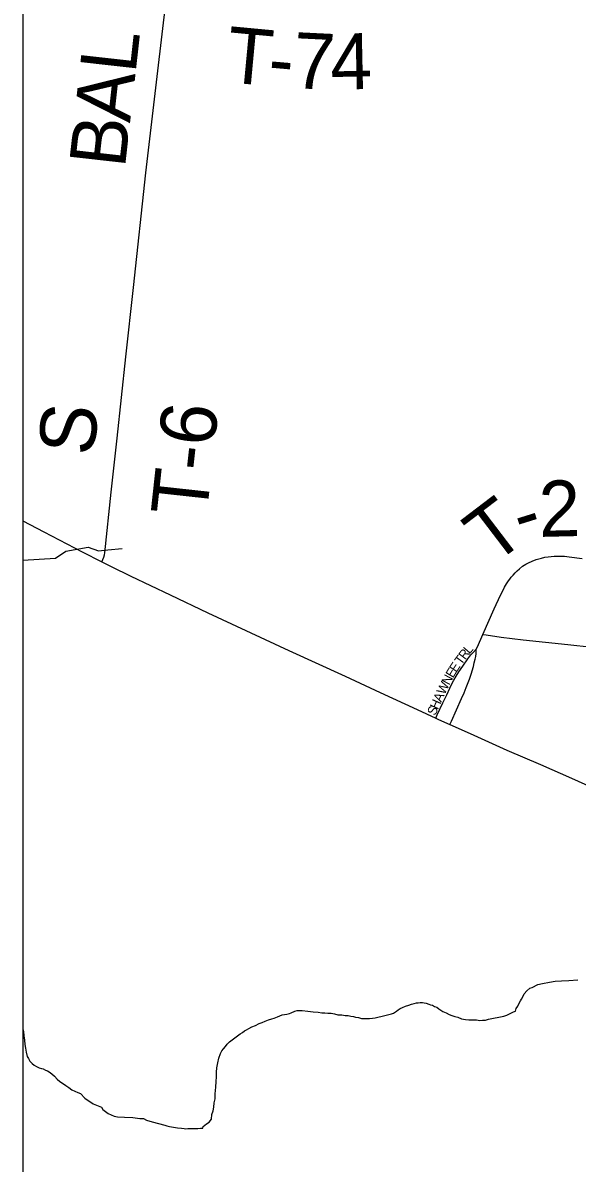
# Model space of a CAD drawing. Extents: x -49 to -8.2, y 9.4 to 23.5.
# Drawn here: x -46.29 to -46.008, y 18.265 to 18.843 of the extents above; entities that cross this region are included whole.
import ezdxf

# ---------------------------------------------------------------- set-up
doc = ezdxf.new("R2010")
doc.units = 0
for name, color, linetype in [('GM_X_Adjacent_County', 7, 'Continuous'), ('GM_X_County_Road', 7, 'Continuous'), ('GM_X_Major_River', 7, 'Continuous'), ('GM_X_Minor_River', 7, 'Continuous'), ('GM_X_Township', 7, 'Continuous'), ('GM_X_Township_Road', 7, 'Continuous'), ('GM_X_Township_Road_Text', 7, 'Continuous'), ('GM_X_Township_Subdivision', 7, 'Continuous'), ('GM_X_Township_Subdivision_Text', 7, 'Continuous')]:
    doc.layers.add(name, color=color, linetype=linetype)

msp = doc.modelspace()

# ---------------------------------------------------------------- linework, layer by layer
at = {"layer": 'GM_X_Adjacent_County'}
msp.add_lwpolyline([(-42.09891, 21.00392), (-46.28954, 21.00392), (-46.28954, 15.42735)], dxfattribs=at)
at = {"layer": 'GM_X_County_Road'}
for points in [[(-46.28954, 18.59047), (-46.27891, 18.58497), (-46.25939, 18.5747), (-46.24946, 18.56965)], [(-46.24946, 18.56965), (-46.24472, 18.56725), (-46.23468, 18.56234), (-46.21474, 18.55292), (-46.19564, 18.54389), (-46.15457, 18.52466), (-46.12601, 18.51164), (-46.10827, 18.50338), (-46.08965, 18.4948), (-46.08018, 18.49041)], [(-46.08018, 18.49041), (-46.07867, 18.4897), (-46.07301, 18.48719)], [(-46.07301, 18.48719), (-46.06276, 18.48265), (-46.04407, 18.47422), (-46.02697, 18.46682), (-46.01131, 18.45998), (-45.99972, 18.45472), (-45.98544, 18.44786), (-45.97549, 18.44276), (-45.96209, 18.43554), (-45.9464, 18.42667), (-45.92914, 18.41679), (-45.91736, 18.40986), (-45.91688, 18.4096)]]:
    msp.add_lwpolyline(points, dxfattribs=at)
at = {"layer": 'GM_X_Major_River'}
for points in [[(-46.12612, 18.33948), (-46.1246, 18.33947), (-46.12327, 18.33926), (-46.12194, 18.33906), (-46.12081, 18.33867), (-46.1193, 18.33846), (-46.11778, 18.33807), (-46.11531, 18.33804), (-46.1138, 18.33802), (-46.11228, 18.3382), (-46.11095, 18.33837), (-46.106, 18.33946), (-46.10391, 18.34001), (-46.10258, 18.34038), (-46.10162, 18.34075), (-46.1001, 18.34168), (-46.09914, 18.34243), (-46.09818, 18.34299), (-46.09704, 18.34354), (-46.09551, 18.34429), (-46.0938, 18.34484), (-46.09247, 18.34521), (-46.09114, 18.34557), (-46.08999, 18.34594), (-46.08904, 18.34593), (-46.08809, 18.34611), (-46.08695, 18.3461), (-46.08601, 18.3459), (-46.08506, 18.3457), (-46.08374, 18.3453), (-46.08279, 18.34491), (-46.08185, 18.34472), (-46.08071, 18.34413), (-46.07958, 18.34374), (-46.07864, 18.34297), (-46.07657, 18.34162), (-46.07487, 18.34084), (-46.07335, 18.34007), (-46.07203, 18.33948), (-46.07052, 18.33909), (-46.06901, 18.33869), (-46.06712, 18.33791), (-46.06503, 18.33751), (-46.06333, 18.3373), (-46.06238, 18.33729), (-46.06086, 18.33728), (-46.05953, 18.33726), (-46.05783, 18.33706), (-46.0565, 18.33723), (-46.05498, 18.33722), (-46.05346, 18.33758), (-46.05079, 18.33812), (-46.04813, 18.33866), (-46.04566, 18.33921), (-46.04413, 18.33976), (-46.0407, 18.34143), (-46.03975, 18.3418), (-46.03935, 18.34313), (-46.03858, 18.34426), (-46.03781, 18.34577), (-46.03723, 18.3469), (-46.03665, 18.34785), (-46.03607, 18.34898), (-46.03529, 18.35049), (-46.03395, 18.352), (-46.03242, 18.35331), (-46.03127, 18.35368), (-46.02841, 18.35517), (-46.02594, 18.35571), (-46.02252, 18.35643), (-46.01966, 18.35698), (-46.01644, 18.35713), (-46.01264, 18.35728), (-46.00808, 18.35761)], [(-46.28257, 18.3136), (-46.28124, 18.31302), (-46.28011, 18.31263), (-46.27916, 18.31243), (-46.27803, 18.31184), (-46.27709, 18.31145), (-46.27614, 18.31088), (-46.27483, 18.30991), (-46.27351, 18.30876), (-46.2722, 18.30723), (-46.27069, 18.30607), (-46.26899, 18.30491), (-46.26768, 18.30395), (-46.26617, 18.30298), (-46.26466, 18.30183), (-46.26315, 18.30105), (-46.26164, 18.30047), (-46.26032, 18.29988), (-46.25807, 18.29758), (-46.25392, 18.29469), (-46.25052, 18.29332), (-46.24957, 18.29293), (-46.24902, 18.29179), (-46.24619, 18.28986), (-46.24317, 18.2885), (-46.24146, 18.2881), (-46.23805, 18.28787), (-46.23369, 18.28783), (-46.23028, 18.28722), (-46.22838, 18.2872), (-46.22687, 18.28642), (-46.22403, 18.28564), (-46.2176, 18.28386), (-46.21646, 18.28347), (-46.21514, 18.28326), (-46.21305, 18.28286), (-46.21116, 18.28246), (-46.20907, 18.28244), (-46.20775, 18.28223), (-46.2068, 18.28204), (-46.20585, 18.28222), (-46.20433, 18.2822), (-46.20262, 18.28218), (-46.20073, 18.28216), (-46.1994, 18.28234), (-46.19826, 18.28232), (-46.19806, 18.28327), (-46.19634, 18.28458), (-46.195, 18.28533), (-46.19385, 18.28684), (-46.19363, 18.2893), (-46.19304, 18.29119), (-46.19264, 18.29309), (-46.19243, 18.29518), (-46.19203, 18.29726), (-46.192, 18.29973), (-46.19159, 18.30314), (-46.19156, 18.30599), (-46.19134, 18.30846), (-46.19132, 18.31074), (-46.1911, 18.31301), (-46.1907, 18.31548), (-46.1901, 18.31794), (-46.18932, 18.32021), (-46.18855, 18.32153), (-46.18778, 18.32266), (-46.18682, 18.32379), (-46.18586, 18.32492), (-46.1847, 18.32624), (-46.17935, 18.33017), (-46.1782, 18.33092), (-46.17705, 18.33166), (-46.1761, 18.33223), (-46.17495, 18.33297), (-46.17343, 18.33372), (-46.17152, 18.33446), (-46.16962, 18.33538), (-46.16809, 18.33594), (-46.16657, 18.33668), (-46.16504, 18.33724), (-46.16333, 18.33779), (-46.162, 18.33815), (-46.16047, 18.3389), (-46.15799, 18.33982), (-46.15571, 18.34018), (-46.15438, 18.34054), (-46.15343, 18.34091), (-46.15152, 18.34165), (-46.15038, 18.34202), (-46.14791, 18.34199), (-46.14507, 18.34177), (-46.14223, 18.34136), (-46.13976, 18.34115), (-46.13787, 18.34094), (-46.13635, 18.34092), (-46.13483, 18.34072), (-46.13312, 18.3407), (-46.13142, 18.3403), (-46.12972, 18.3399), (-46.12782, 18.33988), (-46.12612, 18.33948)], [(-46.28954, 18.33256), (-46.28921, 18.33133), (-46.28905, 18.32924), (-46.28869, 18.32696), (-46.28852, 18.32487), (-46.28816, 18.32297), (-46.2878, 18.32087), (-46.28726, 18.31878), (-46.2867, 18.31763), (-46.28596, 18.3163), (-46.28483, 18.31514), (-46.2837, 18.31437), (-46.28257, 18.3136)]]:
    msp.add_lwpolyline(points, dxfattribs=at)
at = {"layer": 'GM_X_Minor_River'}
msp.add_lwpolyline([(-46.28954, 18.57046), (-46.27292, 18.5715), (-46.26774, 18.57503), (-46.25633, 18.57713), (-46.25124, 18.57534), (-46.24649, 18.57584), (-46.23909, 18.57648)], dxfattribs=at)
at = {"layer": 'GM_X_Township'}
msp.add_line((-46.28954, 19.72602), (-46.28954, 17.49474), dxfattribs=at)
at = {"layer": 'GM_X_Township_Road'}
for points in [[(-46.24946, 18.56965), (-46.24896, 18.57089), (-46.24846, 18.57211), (-46.24811, 18.57323), (-46.24795, 18.57422), (-46.24467, 18.60509), (-46.24177, 18.63235), (-46.23722, 18.67373), (-46.23337, 18.70895), (-46.22712, 18.76701), (-46.22102, 18.81885), (-46.21703, 18.85312), (-46.21678, 18.85684), (-46.21696, 18.86006), (-46.21756, 18.86326), (-46.21774, 18.86389)], [(-46.05626, 18.53286), (-46.05051, 18.54587), (-46.04728, 18.55278), (-46.0462, 18.55493), (-46.04524, 18.55685), (-46.04431, 18.55846), (-46.04321, 18.56008), (-46.04257, 18.56096), (-46.04193, 18.56183), (-46.04095, 18.56298), (-46.03992, 18.56418), (-46.03889, 18.56516), (-46.03769, 18.56619), (-46.03613, 18.56742), (-46.03446, 18.56843), (-46.03305, 18.56915), (-46.03121, 18.57003), (-46.02927, 18.5708), (-46.02787, 18.57125), (-46.0266, 18.57162), (-46.02478, 18.57202), (-46.02317, 18.57228), (-46.02013, 18.57255), (-46.01724, 18.57262), (-46.01479, 18.57249), (-46.01245, 18.57225), (-46.00596, 18.57142)], [(-46.05959, 18.52534), (-46.05905, 18.52655), (-46.05626, 18.53286)], [(-46.07301, 18.48719), (-46.07223, 18.48891), (-46.06706, 18.50042), (-46.06575, 18.5033), (-46.06471, 18.50587), (-46.06308, 18.51016), (-46.0622, 18.51277), (-46.06109, 18.5166), (-46.06061, 18.51842), (-46.0601, 18.52038), (-46.05985, 18.52174), (-46.0597, 18.52323), (-46.05959, 18.52534)]]:
    msp.add_lwpolyline(points, dxfattribs=at)
at = {"layer": 'GM_X_Township_Subdivision'}
for points in [[(-46.05626, 18.53286), (-46.0546, 18.53261), (-46.0469, 18.53147), (-46.03578, 18.53011), (-46.01323, 18.52774), (-46.00088, 18.52642), (-45.97954, 18.5243), (-45.96007, 18.52236), (-45.95394, 18.52199), (-45.95188, 18.52195), (-45.94966, 18.52207), (-45.94633, 18.52246), (-45.94461, 18.52277), (-45.94264, 18.52323), (-45.93939, 18.52408), (-45.93664, 18.52492), (-45.92811, 18.52787), (-45.92195, 18.53026)], [(-46.08018, 18.49041), (-46.07943, 18.49199), (-46.07651, 18.49812), (-46.07452, 18.50229), (-46.07295, 18.50563), (-46.07179, 18.50808), (-46.0709, 18.50972), (-46.06975, 18.51173), (-46.0685, 18.5138), (-46.06644, 18.51677), (-46.06396, 18.52041), (-46.06237, 18.52246), (-46.06124, 18.52369), (-46.05959, 18.52534)]]:
    msp.add_lwpolyline(points, dxfattribs=at)

# ---------------------------------------------------------------- texts
at = {"layer": 'GM_X_Township_Road_Text'}
for s, height, rotation, p in [('T', 0.02841, 354.63097, (-46.18718, 18.81316)), ('L', 0.02841, 83.60773, (-46.23242, 18.81698)), ('7', 0.02841, 357.22708, (-46.153, 18.81007)), ('4', 0.02841, 1.20883, (-46.13337, 18.80919)), ('-', 0.02841, 355.02842, (-46.16581, 18.81116)), ('A', 0.02841, 83.59745, (-46.23521, 18.79213)), ('B', 0.02841, 83.5973, (-46.23781, 18.76895)), ('S', 0.02841, 83.72487, (-46.2537, 18.62298)), ('T-6', 0.028409, 83.76466, (-46.19643, 18.59198)), ('2', 0.02841, 1.30948, (-46.02766, 18.58231)), ('T', 0.02841, 37.32522, (-46.05118, 18.56754)), ('-', 0.02841, 17.31, (-46.03663, 18.5792))]:
    msp.add_text(s, height=height, rotation=rotation, dxfattribs=at).set_placement(p)
at = {"layer": 'GM_X_Township_Subdivision_Text'}
for s, rotation, p in [('L', 49.29204, (-46.06306, 18.52261)), ('T', 53.9224, (-46.06721, 18.517)), ('R', 53.0281, (-46.06526, 18.51968)), ('E', 59.00813, (-46.07142, 18.51043)), ('E', 56.3175, (-46.06974, 18.51324)), ('W', 63.94616, (-46.0757, 18.50197)), ('N', 62.16408, (-46.07333, 18.50681)), ('H', 65.90878, (-46.07908, 18.49441)), ('A', 65.90878, (-46.07738, 18.49821)), ('S', 65.91547, (-46.08044, 18.49136))]:
    msp.add_text(s, height=0.00473, rotation=rotation, dxfattribs=at).set_placement(p)

doc.saveas('drawing.dxf')
